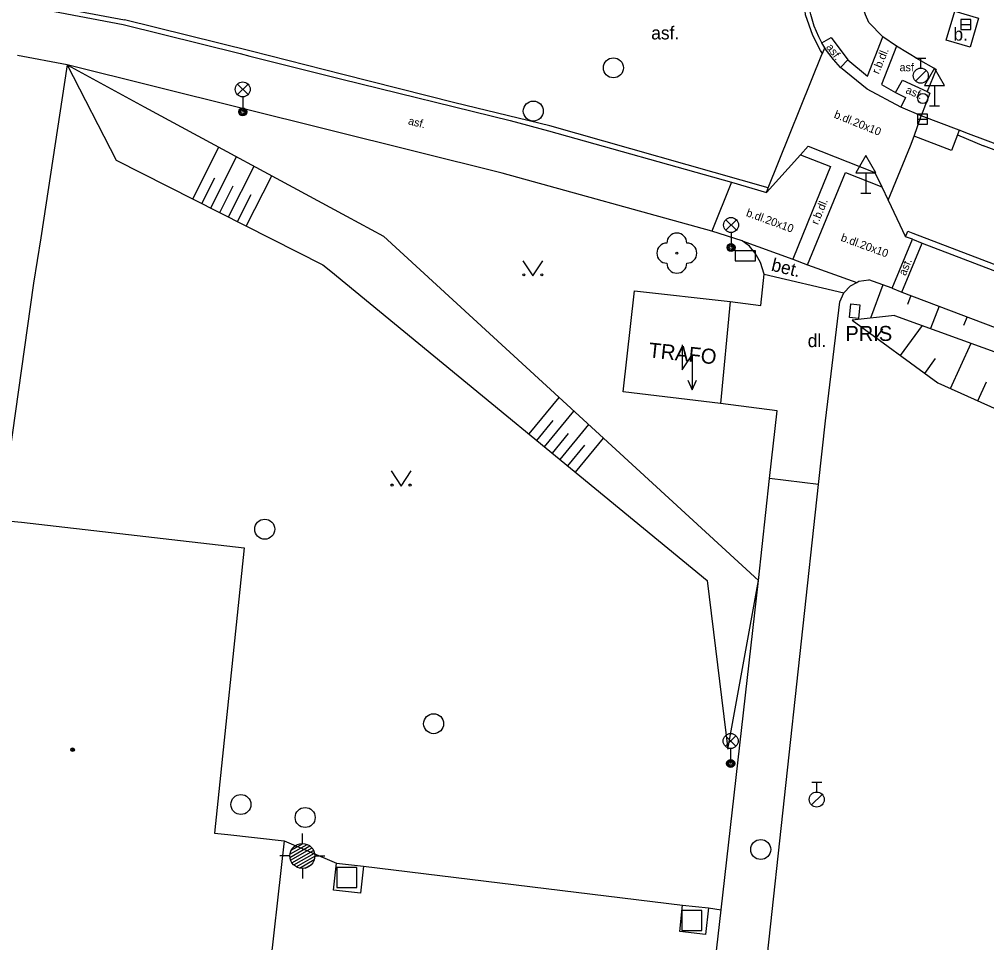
# Model space of a CAD drawing. Extents: x -595546 to -593986, y -1160845 to -1159202.
# Drawn here: x -594249.79 to -594201.46, y -1159486.4 to -1159440.25 of the extents above; entities that cross this region are included whole.
import ezdxf

# ---------------------------------------------------------------- set-up
doc = ezdxf.new("R2010")
doc.units = 0
for name, color, linetype in [('Level 22', 7, 'Continuous'), ('Level 24', 7, 'Continuous'), ('Level 26', 7, 'Continuous'), ('Level 27', 7, 'Continuous'), ('Level 28', 7, 'Continuous'), ('Level 33', 7, 'Continuous'), ('Level 34', 7, 'Continuous'), ('Level 35', 7, 'Continuous'), ('Level 36', 7, 'Continuous'), ('Level 39', 7, 'Continuous'), ('silnoproud - povrch.  znaky a  RIS  skut. velikost', 7, 'Continuous'), ('Specificka linie pasportu komunikaci', 7, 'Continuous'), ('TM - budovy zdene_ betonove - VP', 7, 'Continuous'), ('TM - chodniky - VP', 7, 'Continuous'), ('TM - dolni hrana svahu', 7, 'Continuous'), ('TM - horni hrana svahu', 7, 'Continuous'), ('TM - komunikace - VP', 7, 'Continuous'), ('TM - popis objektu', 7, 'Continuous'), ('TM - popis povrchu', 7, 'Continuous'), ('TM - rozhrani mezi zpev. plochami mezi sebou - VP', 7, 'Continuous'), ('TM - rozhrani ploch obecne - VP', 7, 'Continuous'), ('TM - srafovani', 7, 'Continuous')]:
    doc.layers.add(name, color=color, linetype=linetype)

msp = doc.modelspace()

# ---------------------------------------------------------------- linework, layer by layer
at = {"layer": 'Level 22'}
msp.add_circle((-594216.94, -1159451.94), 0.05, dxfattribs=at)
for centre, start, end in [((-594216.94, -1159451.44), 0, 180), ((-594217.44, -1159451.94), 90, 270), ((-594216.44, -1159451.94), 270, 90), ((-594216.94, -1159452.44), 180, 0)]:
    msp.add_arc(centre, 0.5, start, end, dxfattribs=at)
at = {"layer": 'Level 24'}
msp.add_lwpolyline([(-594214.017, -1159452.328), (-594213.017, -1159452.328), (-594213.017, -1159451.828), (-594214.017, -1159451.828)], close=True, dxfattribs=at)
at = {"layer": 'Level 26'}
for points in [[(-594233.93, -1159483.65), (-594232.93, -1159483.65), (-594232.93, -1159482.65), (-594233.93, -1159482.65)], [(-594216.69, -1159485.79), (-594215.69, -1159485.79), (-594215.69, -1159484.79), (-594216.69, -1159484.79)]]:
    msp.add_lwpolyline(points, close=True, dxfattribs=at)
at = {"layer": 'Level 27'}
for p, q in [((-594202.75, -1159440.52), (-594202.25, -1159440.52)), ((-594204.91, -1159445.24), (-594204.41, -1159445.24))]:
    msp.add_line(p, q, dxfattribs=at)
for points in [[(-594202.75, -1159440.77), (-594202.25, -1159440.77), (-594202.25, -1159440.27), (-594202.75, -1159440.27)], [(-594204.91, -1159445.49), (-594204.41, -1159445.49), (-594204.41, -1159444.99), (-594204.91, -1159444.99)]]:
    msp.add_lwpolyline(points, close=True, dxfattribs=at)
for centre in [(-594220.11, -1159442.68), (-594224.11, -1159444.84), (-594237.53, -1159465.74), (-594229.09, -1159475.46), (-594238.72, -1159479.5), (-594235.51, -1159480.15), (-594212.75, -1159481.75)]:
    msp.add_circle(centre, 0.5, dxfattribs=at)
at = {"layer": 'Level 28'}
for p, q in [((-594205, -1159442.195), (-594204.5, -1159442.195)), ((-594204.75, -1159442.695), (-594204.75, -1159442.195)), ((-594205.008, -1159443.342), (-594204.478, -1159442.812)), ((-594210.2, -1159478.375), (-594209.7, -1159478.375)), ((-594209.95, -1159478.875), (-594209.95, -1159478.375)), ((-594210.208, -1159479.522), (-594209.678, -1159478.992))]:
    msp.add_line(p, q, dxfattribs=at)
for centre, radius in [((-594204.75, -1159443.07), 0.375), ((-594204.65, -1159444.21), 0.25), ((-594209.95, -1159479.25), 0.375)]:
    msp.add_circle(centre, radius, dxfattribs=at)
at = {"layer": 'Level 33'}
for p, q in [((-594238.895, -1159444.02), (-594238.365, -1159443.49)), ((-594238.895, -1159443.49), (-594238.365, -1159444.02)), ((-594238.63, -1159444.13), (-594238.63, -1159444.88)), ((-594214.495, -1159450.8), (-594213.965, -1159450.27)), ((-594214.495, -1159450.27), (-594213.965, -1159450.8)), ((-594214.23, -1159450.91), (-594214.23, -1159451.66)), ((-594214.515, -1159476.59), (-594213.985, -1159476.06)), ((-594214.515, -1159476.06), (-594213.985, -1159476.59)), ((-594214.25, -1159476.7), (-594214.25, -1159477.45))]:
    msp.add_line(p, q, dxfattribs=at)
for centre, radius in [((-594238.63, -1159443.755), 0.375), ((-594238.63, -1159444.88), 0.2), ((-594238.63, -1159444.88), 0.145), ((-594238.63, -1159444.88), 0.0876), ((-594214.23, -1159450.535), 0.375), ((-594214.23, -1159451.66), 0.2), ((-594214.23, -1159451.66), 0.145), ((-594214.23, -1159451.66), 0.0876), ((-594214.25, -1159476.325), 0.375), ((-594214.25, -1159477.45), 0.2), ((-594214.25, -1159477.45), 0.145), ((-594214.25, -1159477.45), 0.0876)]:
    msp.add_circle(centre, radius, dxfattribs=at)
at = {"layer": 'Level 34'}
for p, q in [((-594204.06, -1159443.562), (-594204.06, -1159444.58)), ((-594204.31, -1159444.58), (-594203.81, -1159444.58)), ((-594207.5, -1159447.922), (-594207.5, -1159448.94)), ((-594207.75, -1159448.94), (-594207.25, -1159448.94))]:
    msp.add_line(p, q, dxfattribs=at)
for points in [[(-594204.56, -1159443.562), (-594203.56, -1159443.562), (-594204.06, -1159442.696)], [(-594208, -1159447.922), (-594207, -1159447.922), (-594207.5, -1159447.056)]]:
    msp.add_lwpolyline(points, close=True, dxfattribs=at)
at = {"layer": 'Level 35'}
for p, q in [((-594235.65, -1159481.445), (-594235.65, -1159480.945)), ((-594236.27, -1159482.147), (-594235.273, -1159481.572)), ((-594236.269, -1159481.985), (-594235.414, -1159481.492)), ((-594236.207, -1159481.788), (-594235.616, -1159481.447)), ((-594236.275, -1159482.07), (-594236.775, -1159482.07)), ((-594236.235, -1159482.289), (-594235.168, -1159481.673)), ((-594236.171, -1159482.414), (-594235.092, -1159481.791)), ((-594236.08, -1159482.523), (-594235.043, -1159481.924)), ((-594235.958, -1159482.614), (-594235.025, -1159482.076)), ((-594235.025, -1159482.07), (-594234.525, -1159482.07)), ((-594235.79, -1159482.679), (-594235.053, -1159482.253)), ((-594235.51, -1159482.679), (-594235.193, -1159482.496)), ((-594235.65, -1159482.695), (-594235.65, -1159483.195))]:
    msp.add_line(p, q, dxfattribs=at)
msp.add_circle((-594235.65, -1159482.07), 0.625, dxfattribs=at)
at = {"layer": 'Level 36'}
for points in [[(-594224.63, -1159452.33), (-594224.13, -1159453.08), (-594223.63, -1159452.33)], [(-594216.67, -1159456.53), (-594216.67, -1159457.78), (-594216.17, -1159457.03), (-594216.17, -1159458.78)], [(-594216.389, -1159458.291), (-594216.17, -1159458.78), (-594215.951, -1159458.291)], [(-594231.22, -1159462.83), (-594230.72, -1159463.58), (-594230.22, -1159462.83)]]:
    msp.add_lwpolyline(points, dxfattribs=at)
for centre in [(-594224.58, -1159453.03), (-594223.681, -1159453.03), (-594231.17, -1159463.53), (-594230.271, -1159463.53)]:
    msp.add_circle(centre, 0.05, dxfattribs=at)
at = {"layer": 'Level 39'}
for radius in [0.09, 0.0398]:
    msp.add_circle((-594247.13, -1159476.76), radius, dxfattribs=at)
at = {"layer": 'silnoproud - povrch.  znaky a  RIS  skut. velikost'}
msp.add_lwpolyline([(-594208.24, -1159454.48), (-594207.79, -1159454.53), (-594207.87, -1159455.21), (-594208.32, -1159455.16), (-594208.24, -1159454.48)], dxfattribs=at)
at = {"layer": 'Specificka linie pasportu komunikaci'}
for points in [[(-594247.4, -1159442.53), (-594249.89, -1159442.06)], [(-594236.56, -1159481.31), (-594233.94, -1159482.43)], [(-594232.6, -1159482.58), (-594216.65, -1159484.53)], [(-594215.36, -1159484.67), (-594214.73, -1159484.77)]]:
    msp.add_lwpolyline(points, dxfattribs=at)
at = {"layer": 'TM - budovy zdene_ betonove - VP'}
for points in [[(-594219.62, -1159458.88), (-594219.06, -1159453.83)], [(-594219.06, -1159453.83), (-594214.27, -1159454.36)], [(-594214.27, -1159454.36), (-594214.76, -1159459.46)], [(-594214.76, -1159459.46), (-594219.62, -1159458.88)], [(-594250.75, -1159465.28), (-594249.69, -1159465.39)], [(-594249.69, -1159465.39), (-594238.55, -1159466.67)], [(-594238.55, -1159466.67), (-594240.04, -1159480.93)], [(-594240.04, -1159480.93), (-594239.37, -1159481)], [(-594239.37, -1159481), (-594236.56, -1159481.31)], [(-594236.56, -1159481.31), (-594237.4, -1159488.88)]]:
    msp.add_lwpolyline(points, dxfattribs=at)
at = {"layer": 'TM - chodniky - VP'}
for points in [[(-594206.64, -1159441.13), (-594207.34, -1159440.42), (-594207.52, -1159440.03), (-594207.7, -1159439.49), (-594207.8, -1159438.81), (-594207.76, -1159438.08), (-594207.61, -1159437.45)], [(-594205.97, -1159441.6), (-594206.64, -1159441.13)], [(-594203.98, -1159442.76), (-594204.86, -1159442.26), (-594205.97, -1159441.6)], [(-594247.4, -1159442.53), (-594248.72, -1159451.18), (-594249.08, -1159453.45)], [(-594215.19, -1159450.85), (-594225.67, -1159447.94), (-594247.4, -1159442.53)], [(-594203.98, -1159442.76), (-594204.44, -1159443.86)], [(-594204.44, -1159443.86), (-594204.3, -1159443.94), (-594204.73, -1159445.08)], [(-594213.67, -1159451.32), (-594215.19, -1159450.85)], [(-594212.58, -1159452.99), (-594212.76, -1159452.41), (-594213.03, -1159451.94), (-594213.31, -1159451.6), (-594213.67, -1159451.32)], [(-594214.27, -1159454.36), (-594212.75, -1159454.56), (-594212.58, -1159452.99)], [(-594249.08, -1159453.45), (-594250.75, -1159465.28)], [(-594208.6, -1159453.93), (-594208.26, -1159453.58), (-594207.94, -1159453.41)], [(-594207.94, -1159453.41), (-594207.84, -1159453.35)], [(-594207.84, -1159453.35), (-594207.35, -1159453.27)], [(-594206.18, -1159453.7), (-594207.35, -1159453.27)], [(-594208.8, -1159454.37), (-594208.6, -1159453.93)], [(-594206.18, -1159453.7), (-594205.69, -1159453.89)], [(-594205.69, -1159453.89), (-594192.68, -1159458.83)], [(-594209.86, -1159463.5), (-594209.52, -1159460.32), (-594208.8, -1159454.37)], [(-594212.31, -1159463.2), (-594211.92, -1159459.82), (-594214.76, -1159459.46)], [(-594212.86, -1159468.3), (-594212.31, -1159463.2)], [(-594212.41, -1159486.99), (-594209.86, -1159463.5)], [(-594214.73, -1159484.77), (-594212.86, -1159468.3)], [(-594216.32, -1159498.79), (-594214.73, -1159484.77)]]:
    msp.add_lwpolyline(points, dxfattribs=at)
at = {"layer": 'TM - dolni hrana svahu'}
for points in [[(-594247.4, -1159442.53), (-594243.55, -1159444.62), (-594233.44, -1159450.1), (-594231.6, -1159451.1), (-594212.86, -1159468.3)], [(-594206.07, -1159455.05), (-594208.18, -1159455.29)], [(-594206.07, -1159455.05), (-594199.54, -1159457.42)]]:
    msp.add_lwpolyline(points, dxfattribs=at)
at = {"layer": 'TM - horni hrana svahu'}
for points in [[(-594247.4, -1159442.53), (-594244.95, -1159447.3), (-594234.62, -1159452.52), (-594234.228, -1159452.842), (-594215.42, -1159468.3), (-594214.39, -1159476.73), (-594212.86, -1159468.3)], [(-594208.18, -1159455.29), (-594203.9, -1159458.42)], [(-594203.9, -1159458.42), (-594194.67, -1159462.58)]]:
    msp.add_lwpolyline(points, dxfattribs=at)
at = {"layer": 'TM - komunikace - VP'}
for points in [[(-594209.7, -1159441.43), (-594209.85, -1159441.13), (-594210.08, -1159440.59), (-594210.25, -1159440.02), (-594210.34, -1159439.61), (-594210.37, -1159438.79), (-594210.34, -1159437.93)], [(-594249.97, -1159439.5), (-594244.6, -1159440.52)], [(-594244.6, -1159440.52), (-594238.75, -1159441.97)], [(-594209.55, -1159441.68), (-594209.7, -1159441.43)], [(-594238.75, -1159441.97), (-594238.27, -1159442.09)], [(-594208.76, -1159442.66), (-594209.12, -1159442.27), (-594209.46, -1159441.82), (-594209.55, -1159441.68)], [(-594238.27, -1159442.09), (-594233.68, -1159443.25)], [(-594205.75, -1159444.65), (-594207.43, -1159443.75), (-594208.76, -1159442.66)], [(-594233.68, -1159443.25), (-594225.27, -1159445.31), (-594223.35, -1159445.82), (-594214.21, -1159448.39)], [(-594204.73, -1159445.08), (-594205.75, -1159444.65)], [(-594202.83, -1159445.79), (-594204.73, -1159445.08)], [(-594201.52, -1159446.3), (-594202.36, -1159445.97), (-594202.83, -1159445.79)], [(-594191.12, -1159450.22), (-594201.52, -1159446.3)], [(-594210.76, -1159447.02), (-594210.37, -1159446.59), (-594207.04, -1159447.91), (-594206.7, -1159448.63)], [(-594212.46, -1159448.91), (-594210.76, -1159447.02)], [(-594214.21, -1159448.39), (-594212.46, -1159448.91)], [(-594206.7, -1159448.63), (-594206.38, -1159449.3)], [(-594206.38, -1159449.3), (-594205.51, -1159451.13)], [(-594205.17, -1159451.24), (-594205.51, -1159451.13)], [(-594205.17, -1159451.24), (-594204.69, -1159451.44)], [(-594204.69, -1159451.44), (-594190.91, -1159456.7)]]:
    msp.add_lwpolyline(points, dxfattribs=at)
at = {"layer": 'TM - rozhrani mezi zpev. plochami mezi sebou - VP'}
for points in [[(-594209.7, -1159441.43), (-594209.23, -1159441.16), (-594208.39, -1159442.28)], [(-594208.39, -1159442.28), (-594207.42, -1159443.1), (-594206.64, -1159441.13)], [(-594212.37, -1159448.68), (-594209.69, -1159442.02), (-594209.67, -1159441.97)], [(-594205.97, -1159441.6), (-594206.72, -1159443.52), (-594206.01, -1159443.91)], [(-594208.39, -1159442.28), (-594208.76, -1159442.66)], [(-594206.01, -1159443.91), (-594205.67, -1159443.29), (-594204.44, -1159443.86)], [(-594206.01, -1159443.91), (-594205.51, -1159444.16), (-594205.75, -1159444.65)], [(-594205.09, -1159446.09), (-594204.73, -1159445.08)], [(-594202.83, -1159445.79), (-594202.92, -1159446.03)], [(-594206.38, -1159449.3), (-594205.27, -1159446.58), (-594205.09, -1159446.09)], [(-594202.92, -1159446.03), (-594203.21, -1159446.81), (-594205.09, -1159446.09)], [(-594202.92, -1159446.03), (-594201.62, -1159446.57)], [(-594191.23, -1159450.49), (-594201.62, -1159446.57)], [(-594210.76, -1159447.02), (-594209.26, -1159447.61)], [(-594209.26, -1159447.61), (-594210.18, -1159449.86)], [(-594210.41, -1159452.53), (-594208.52, -1159447.91)], [(-594208.52, -1159447.91), (-594206.7, -1159448.63)], [(-594214.21, -1159448.39), (-594215.19, -1159450.85)], [(-594210.18, -1159449.86), (-594211.14, -1159452.24)], [(-594205.51, -1159451.13), (-594205.4, -1159450.84)], [(-594205.4, -1159450.84), (-594205.15, -1159450.94), (-594190.8, -1159456.43)], [(-594213.67, -1159451.32), (-594211.14, -1159452.24)], [(-594206.18, -1159453.7), (-594205.17, -1159451.24)], [(-594205.69, -1159453.89), (-594204.69, -1159451.44)], [(-594211.14, -1159452.24), (-594210.41, -1159452.53)], [(-594210.41, -1159452.53), (-594207.94, -1159453.41)], [(-594212.58, -1159452.99), (-594208.6, -1159453.93)], [(-594209.86, -1159463.5), (-594212.31, -1159463.2)]]:
    msp.add_lwpolyline(points, dxfattribs=at)
at = {"layer": 'TM - rozhrani ploch obecne - VP'}
for points in [[(-594209.67, -1159441.97), (-594209.76, -1159441.81), (-594210.14, -1159441.07), (-594210.51, -1159440.03), (-594210.61, -1159438.81), (-594210.59, -1159437.9)], [(-594249.98, -1159439.25), (-594244.54, -1159440.28)], [(-594203.05, -1159439.85), (-594201.86, -1159440.2), (-594202.29, -1159441.65), (-594203.48, -1159441.3), (-594203.05, -1159439.85)], [(-594212.37, -1159448.68), (-594223.29, -1159445.58), (-594228.03, -1159444.42), (-594233.62, -1159443.01), (-594238.21, -1159441.85), (-594244.54, -1159440.28)], [(-594209.67, -1159441.97), (-594209.55, -1159441.68)], [(-594212.46, -1159448.91), (-594212.37, -1159448.68)], [(-594232.6, -1159482.58), (-594232.75, -1159483.93), (-594234.09, -1159483.78), (-594233.94, -1159482.43)], [(-594233.94, -1159482.43), (-594232.6, -1159482.58)], [(-594216.65, -1159484.53), (-594215.36, -1159484.67), (-594215.5, -1159485.99), (-594216.79, -1159485.85), (-594216.65, -1159484.53)], [(-594216.65, -1159484.53), (-594215.36, -1159484.67), (-594215.5, -1159485.99), (-594216.79, -1159485.85), (-594216.65, -1159484.53)], [(-594215.36, -1159484.67), (-594215.5, -1159485.99), (-594216.79, -1159485.85), (-594216.65, -1159484.53)], [(-594216.65, -1159484.53), (-594215.36, -1159484.67)]]:
    msp.add_lwpolyline(points, dxfattribs=at)
at = {"layer": 'TM - srafovani'}
for points in [[(-594241.12, -1159449.23), (-594239.82, -1159446.64)], [(-594241.12, -1159449.23), (-594239.82, -1159446.64)], [(-594240.23, -1159449.68), (-594238.94, -1159447.12)], [(-594240.23, -1159449.68), (-594238.94, -1159447.12)], [(-594239.34, -1159450.13), (-594238.06, -1159447.6)], [(-594239.34, -1159450.13), (-594238.06, -1159447.6)], [(-594240.68, -1159449.46), (-594240.03, -1159448.18)], [(-594238.45, -1159450.59), (-594237.18, -1159448.08)], [(-594238.45, -1159450.59), (-594237.18, -1159448.08)], [(-594239.78, -1159449.91), (-594239.11, -1159448.58)], [(-594238.89, -1159450.36), (-594238.21, -1159449.01)], [(-594206.65, -1159453.53), (-594207.26, -1159455.19)], [(-594205.25, -1159454.06), (-594205.42, -1159454.51)], [(-594203.84, -1159454.59), (-594204.27, -1159455.7)], [(-594202.44, -1159455.12), (-594202.61, -1159455.56)], [(-594206.97, -1159456.18), (-594206.64, -1159455.73)], [(-594205.76, -1159457.06), (-594204.66, -1159455.56)], [(-594203.26, -1159458.71), (-594202.24, -1159456.44)], [(-594204.55, -1159457.95), (-594204.01, -1159457.21)], [(-594201.9, -1159459.32), (-594201.47, -1159458.38)], [(-594224.32, -1159460.98), (-594222.82, -1159459.16)], [(-594223.55, -1159461.62), (-594222.08, -1159459.84)], [(-594223.93, -1159461.3), (-594223.12, -1159460.31)], [(-594222.77, -1159462.25), (-594221.34, -1159460.51)], [(-594222.77, -1159462.25), (-594221.34, -1159460.51)], [(-594223.16, -1159461.94), (-594222.35, -1159460.95)], [(-594222, -1159462.89), (-594220.61, -1159461.19)], [(-594222.39, -1159462.57), (-594221.54, -1159461.54)]]:
    msp.add_lwpolyline(points, dxfattribs=at)

# ---------------------------------------------------------------- texts
at = {"layer": 'TM - popis objektu'}
msp.add_text('PRIS', height=0.75, dxfattribs=at).set_placement((-594208.52, -1159456.33))
msp.add_text('PRIS', height=0.75, dxfattribs=at).set_placement((-594208.52, -1159456.33))
msp.add_text('TRAFO', height=0.75, rotation=354, dxfattribs=at).set_placement((-594218.38, -1159457.15))
at = {"layer": 'TM - popis povrchu'}
for s, height, p in [('asf.', 0.65, (-594218.22, -1159441.26)), ('b.', 0.65, (-594203.12, -1159441.32)), ('asf.', 0.4, (-594205.81, -1159442.85)), ('dl.', 0.65, (-594210.4, -1159456.64))]:
    msp.add_text(s, height=height, dxfattribs=at).set_placement(p)
for s, height, rotation, p in [('asf.', 0.4, 306.8699, (-594209.5, -1159441.65)), ('r.b.dl.', 0.4, 67.751, (-594206.85, -1159443.02)), ('asf.', 0.4, 337.1412, (-594205.54, -1159443.93)), ('b.dl.20x10', 0.4, 338, (-594209.12, -1159445.16)), ('asf.', 0.4, 346, (-594230.39, -1159445.5)), ('b.dl.20x10', 0.4, 340, (-594213.51, -1159450.08)), ('r.b.dl.', 0.4, 67.751, (-594209.89, -1159450.55)), ('b.dl.20x10', 0.4, 340, (-594208.78, -1159451.32)), ('bet.', 0.65, 346.38, (-594212.26, -1159452.81)), ('asf.', 0.4, 67.841, (-594205.51, -1159453.1))]:
    msp.add_text(s, height=height, rotation=rotation, dxfattribs=at).set_placement(p)

doc.saveas('drawing.dxf')
